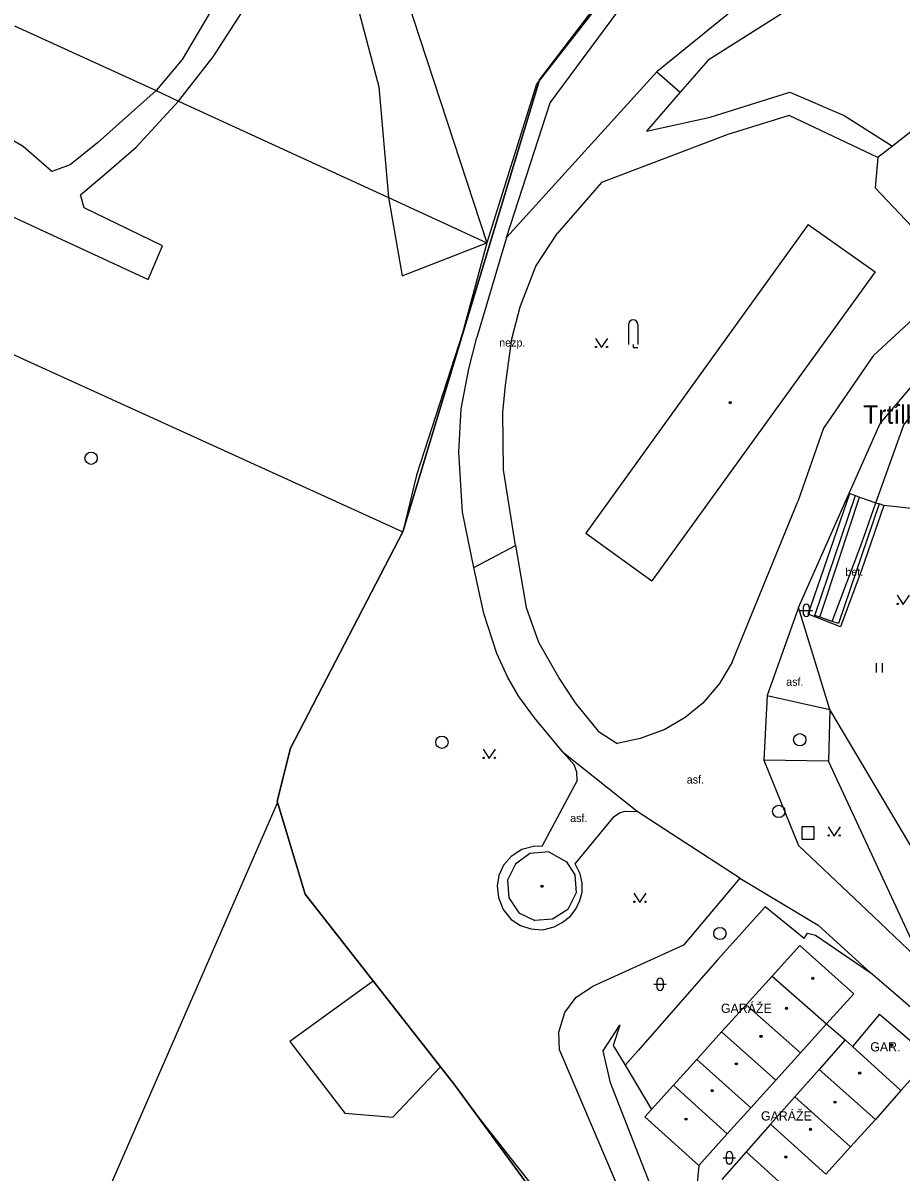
# Model space of a CAD drawing. Extents: x -598233 to -596890, y -1157848 to -1156431.
# Drawn here: x -597625.8 to -597554.5, y -1157373.5 to -1157280.2 of the extents above; entities that cross this region are included whole.
import ezdxf

# ---------------------------------------------------------------- set-up
doc = ezdxf.new("R2010")
doc.units = 0
for name, color, linetype in [('Level 1', 7, 'Continuous'), ('Level 10', 7, 'Continuous'), ('Level 11', 7, 'Continuous'), ('Level 14', 7, 'Continuous'), ('Level 15', 7, 'Continuous'), ('Level 26', 7, 'Continuous'), ('Level 27', 7, 'Continuous'), ('Level 36', 7, 'Continuous'), ('Level 39', 7, 'Continuous'), ('Level 40', 7, 'Continuous'), ('Level 41', 7, 'Continuous'), ('Level 49', 7, 'Continuous'), ('Level 5', 7, 'Continuous'), ('Level 51', 7, 'Continuous'), ('Vrstva 54', 7, 'Continuous'), ('Vrstva 60', 7, 'Continuous')]:
    doc.layers.add(name, color=color, linetype=linetype)

msp = doc.modelspace()

# ---------------------------------------------------------------- linework, layer by layer
at = {"layer": 'Level 1'}
msp.add_lwpolyline([(-597530.02, -1157221.88), (-597553.08, -1157244.43), (-597572.6, -1157270.07), (-597583.83, -1157284.82), (-597594.92, -1157321.55)], dxfattribs=at)
msp.add_lwpolyline([(-597530.02, -1157221.88), (-597553.08, -1157244.43), (-597572.6, -1157270.07), (-597583.83, -1157284.82), (-597594.92, -1157321.55)], dxfattribs=at)
at = {"layer": 'Level 10'}
for points in [[(-597550.6, -1157301.6), (-597556.7199, -1157307.24), (-597560.76, -1157313.12), (-597562.84, -1157319.09)], [(-597562.79, -1157327.69), (-597559.4099, -1157320.06), (-597556.17, -1157312.74), (-597549.44, -1157304.83)], [(-597568.17, -1157332.12), (-597562.84, -1157319.09)], [(-597589.1599, -1157324.45), (-597585.77, -1157322.6599)], [(-597585.77, -1157322.6599), (-597584.9, -1157327.7), (-597583.92, -1157330.5), (-597582.18, -1157333.55), (-597580.94, -1157335.43), (-597579.07, -1157337.74), (-597577.53, -1157338.74)], [(-597581.86, -1157339.51), (-597584.23, -1157336.64), (-597585.51, -1157334.93), (-597586.4099, -1157333.38), (-597587.29, -1157331.44), (-597588.36, -1157328.19), (-597589.1599, -1157324.45)], [(-597562.79, -1157327.69), (-597565.35, -1157334.84)], [(-597568.17, -1157332.12), (-597569.2, -1157333.86), (-597570.55, -1157335.45), (-597572, -1157336.63), (-597573.64, -1157337.59), (-597575.65, -1157338.34), (-597577.53, -1157338.74)], [(-597565.35, -1157334.84), (-597560.25, -1157335.98)], [(-597493.85, -1157407.86), (-597502.808, -1157400.017), (-597505.1, -1157398.01), (-597507.126, -1157396.269), (-597509.7141, -1157394.0451), (-597524.93, -1157380.9699), (-597532.32, -1157374.17), (-597542.94, -1157361.94), (-597549.03, -1157354.86), (-597560.25, -1157335.98)], [(-597575.89, -1157344.26), (-597581.86, -1157339.51)], [(-597565.61, -1157340.09), (-597562.78, -1157347.01), (-597556.74, -1157352.75), (-597552.75, -1157356.54), (-597560.35, -1157340.17)], [(-597560.35, -1157340.17), (-597565.61, -1157340.09)], [(-597572.03, -1157346.77), (-597575.89, -1157344.26)], [(-597567.56, -1157349.68), (-597572.03, -1157346.77)], [(-597567.56, -1157349.68), (-597561.19, -1157353.48), (-597556.9699, -1157357.35)], [(-597543.32, -1157369.24), (-597550.15, -1157363.2), (-597555.46, -1157358.65), (-597556.9699, -1157357.35)]]:
    msp.add_lwpolyline(points, dxfattribs=at)
at = {"layer": 'Level 11'}
for points in [[(-597596.8, -1157271.55), (-597588.1, -1157298.06)], [(-597628.21, -1157295.24), (-597615.61, -1157301.06), (-597614.45, -1157298.31), (-597620.8, -1157295.24), (-597621.12, -1157294.18), (-597619, -1157292.38), (-597616.6, -1157290.3), (-597613.14, -1157286.57), (-597610.32, -1157282.96), (-597607.46, -1157278.52), (-597604.18, -1157273.96), (-597602.91, -1157272.8), (-597601.64, -1157272.27), (-597600.69, -1157273.01), (-597598.47, -1157279.36), (-597596.88, -1157285.39), (-597596.08, -1157294.4), (-597594.97, -1157300.74), (-597588.1, -1157298.06)], [(-597606.09, -1157272.17), (-597606.17, -1157272.77), (-597609.79, -1157277.99), (-597612.86, -1157283.17), (-597614.97, -1157285.71), (-597619.74, -1157289.95), (-597621.96, -1157291.74), (-597623.44, -1157292.27), (-597625.77, -1157290.26), (-597627.57, -1157289.2)], [(-597558, -1157275.54), (-597570.12, -1157283.23), (-597572.39, -1157285.84)], [(-597565.9699, -1157277.38), (-597574.31, -1157284.17)], [(-597574.31, -1157284.17), (-597586.51, -1157297.64)], [(-597574.31, -1157284.17), (-597572.39, -1157285.84)], [(-597575.15, -1157289.01), (-597569.96, -1157287.86), (-597563.5, -1157285.84), (-597559.07, -1157287.73), (-597555.17, -1157290.21)], [(-597572.39, -1157285.84), (-597575.15, -1157289.01)], [(-597543.5, -1157296.55), (-597551.7, -1157287.52), (-597555.17, -1157290.21)], [(-597556.36, -1157291.13), (-597563.56, -1157287.7199), (-597568.52, -1157289.28), (-597578.78, -1157293.17), (-597582.36, -1157297.28)], [(-597555.17, -1157290.21), (-597556.36, -1157291.13)], [(-597556.36, -1157291.13), (-597556.57, -1157293.6), (-597554.09, -1157296.21), (-597551.12, -1157299.34), (-597550.6, -1157301.6)], [(-597586.51, -1157297.64), (-597588.93, -1157305.75)], [(-597585.77, -1157322.6599), (-597586.75, -1157316.52), (-597586.8, -1157311.86), (-597586.58, -1157309.63), (-597586.08, -1157305.88), (-597585.39, -1157303.28), (-597584.12, -1157299.98), (-597582.36, -1157297.28)], [(-597589.1599, -1157324.45), (-597590.08, -1157319.94), (-597590.37, -1157315.08), (-597590.19, -1157311.56), (-597589.58, -1157308.31), (-597588.93, -1157305.75)], [(-597555.87, -1157319.42), (-597557.68, -1157324.6599), (-597559.38, -1157329.25), (-597562.01, -1157328.2199), (-597558.62, -1157318.44), (-597558.1599, -1157318.6)], [(-597561.07, -1157328.48), (-597561.4699, -1157328.35), (-597558.1599, -1157318.6)], [(-597561.07, -1157328.48), (-597559.49, -1157323.73), (-597557.83, -1157318.7199)], [(-597560.06, -1157328.82), (-597557.6599, -1157322.45), (-597556.5, -1157319.19)], [(-597556.25, -1157319.28), (-597559.54, -1157328.99), (-597560.06, -1157328.82)], [(-597558.1599, -1157318.6), (-597557.83, -1157318.7199)], [(-597557.83, -1157318.7199), (-597556.5, -1157319.19)], [(-597556.5, -1157319.19), (-597556.25, -1157319.28)], [(-597555.87, -1157319.42), (-597556.25, -1157319.28)], [(-597550.67, -1157319.9699), (-597555.87, -1157319.42)], [(-597560.25, -1157335.98), (-597562.79, -1157327.69)], [(-597560.06, -1157328.82), (-597561.07, -1157328.48)], [(-597565.35, -1157334.84), (-597565.61, -1157340.09)], [(-597560.25, -1157335.98), (-597560.35, -1157340.17)], [(-597580.77, -1157341.73), (-597580.79, -1157341.07), (-597581.01, -1157340.4699), (-597581.86, -1157339.51)], [(-597580.77, -1157341.73), (-597583.64, -1157347.1)], [(-597577.77, -1157344.68), (-597577.34, -1157344.38), (-597576.89, -1157344.24), (-597575.89, -1157344.26)], [(-597580.94, -1157348.51), (-597577.77, -1157344.68)], [(-597583.64, -1157347.1), (-597584.2, -1157347.07), (-597585.27, -1157347.35), (-597586.12, -1157347.9099), (-597586.76, -1157348.62), (-597587.12, -1157349.45), (-597587.27, -1157350.29), (-597587.17, -1157351.25), (-597586.78, -1157352.23), (-597586.12, -1157353.02), (-597585.37, -1157353.52), (-597584.54, -1157353.8), (-597583.56, -1157353.86), (-597582.63, -1157353.63), (-597581.98, -1157353.28), (-597581.3, -1157352.77), (-597580.85, -1157352.15), (-597580.55, -1157351.48), (-597580.37, -1157350.82), (-597580.37, -1157350.05), (-597580.53, -1157349.32), (-597580.94, -1157348.51)], [(-597567.56, -1157349.68), (-597572.14, -1157355.12), (-597579.53, -1157358.48)], [(-597562.34, -1157354.57), (-597565.5, -1157352.01), (-597569.34, -1157356.28), (-597575.82, -1157363.6599), (-597576.88, -1157364.87)], [(-597562.34, -1157354.57), (-597562.05, -1157354.14), (-597561.4099, -1157354.3), (-597556.9699, -1157357.35)], [(-597597.34, -1157358.03), (-597604.1, -1157362.93), (-597599.64, -1157368.76), (-597595.73, -1157369.09), (-597591.88, -1157365)], [(-597582.19, -1157363.64), (-597582.27, -1157362.18), (-597581.78, -1157360.59), (-597580.85, -1157359.33), (-597579.53, -1157358.48)], [(-597576.13, -1157377.88), (-597570.05, -1157393.07), (-597567.9699, -1157393.92), (-597572.24, -1157381.2), (-597578.07, -1157366.3), (-597578.6599, -1157363.69), (-597577.31, -1157361.61)], [(-597577.31, -1157361.61), (-597577.84, -1157363.28), (-597576.88, -1157364.87)], [(-597560.51, -1157361.5), (-597558.99, -1157362.8)], [(-597582.19, -1157363.64), (-597582.04, -1157364.02), (-597576.13, -1157377.88)], [(-597576.88, -1157364.87), (-597574.73, -1157368.46)], [(-597570.9, -1157373.01), (-597571.24, -1157376.63)]]:
    msp.add_lwpolyline(points, dxfattribs=at)
at = {"layer": 'Level 14'}
msp.add_lwpolyline([(-597556.5, -1157319.19), (-597554.23, -1157312.85), (-597549.52, -1157306.96), (-597540.02, -1157302.81), (-597522.68, -1157295.26), (-597520.92, -1157294.82)], dxfattribs=at)
at = {"layer": 'Level 15'}
msp.add_lwpolyline([(-597554.78, -1157311.1), (-597554.57, -1157311.28)], dxfattribs=at)
at = {"layer": 'Level 26'}
msp.add_lwpolyline([(-597562.51, -1157346.52), (-597561.51, -1157346.52), (-597561.51, -1157345.52), (-597562.51, -1157345.52)], close=True, dxfattribs=at)
at = {"layer": 'Level 27'}
for centre in [(-597620.25, -1157315.57), (-597562.69, -1157338.43), (-597591.75, -1157338.64), (-597564.4, -1157344.25), (-597569.17, -1157354.17)]:
    msp.add_circle(centre, 0.5, dxfattribs=at)
at = {"layer": 'Level 36'}
for p, q in [((-597576.5949, -1157304.705), (-597576.5949, -1157306.33)), ((-597575.8449, -1157304.705), (-597575.8449, -1157306.33)), ((-597562.4159, -1157327.676), (-597562.4159, -1157328.176)), ((-597561.9159, -1157327.676), (-597561.9159, -1157328.176)), ((-597562.6659, -1157327.926), (-597561.6659, -1157327.926)), ((-597556.464, -1157332.973), (-597556.464, -1157332.223)), ((-597555.964, -1157332.973), (-597555.964, -1157332.223)), ((-597574.536, -1157358.296), (-597573.536, -1157358.296)), ((-597574.286, -1157358.046), (-597574.286, -1157358.546)), ((-597573.786, -1157358.046), (-597573.786, -1157358.546)), ((-597568.906, -1157372.386), (-597567.906, -1157372.386)), ((-597568.656, -1157372.136), (-597568.656, -1157372.636)), ((-597568.156, -1157372.136), (-597568.156, -1157372.636))]:
    msp.add_line(p, q, dxfattribs=at)
for points in [[(-597579.29, -1157305.83), (-597578.79, -1157306.58), (-597578.29, -1157305.83)], [(-597576.2199, -1157306.33), (-597576.2199, -1157306.58), (-597575.8449, -1157306.58)], [(-597554.78, -1157326.7), (-597554.28, -1157327.45), (-597553.78, -1157326.7)], [(-597588.4099, -1157339.21), (-597587.9099, -1157339.96), (-597587.4099, -1157339.21)], [(-597560.39, -1157345.51), (-597559.89, -1157346.26), (-597559.39, -1157345.51)], [(-597576.17, -1157350.89), (-597575.67, -1157351.64), (-597575.17, -1157350.89)]]:
    msp.add_lwpolyline(points, dxfattribs=at)
for centre in [(-597579.2402, -1157306.5298), (-597578.3408, -1157306.5298), (-597554.7302, -1157327.3998), (-597588.3601, -1157339.9098), (-597587.4607, -1157339.9098), (-597560.3402, -1157346.2098), (-597559.4408, -1157346.2098), (-597576.1202, -1157351.5898), (-597575.2208, -1157351.5898)]:
    msp.add_circle(centre, 0.05, dxfattribs=at)
for centre, radius, start, end in [((-597576.2202, -1157304.7046), 0.375, 0, 180), ((-597562.1656, -1157327.6763), 0.25, 0, 180), ((-597562.1656, -1157328.1763), 0.25, 180, 0), ((-597574.0357, -1157358.0463), 0.25, 0, 180), ((-597574.0357, -1157358.5463), 0.25, 180, 0), ((-597568.4057, -1157372.1363), 0.25, 0, 180), ((-597568.4057, -1157372.6363), 0.25, 180, 0)]:
    msp.add_arc(centre, radius, start, end, dxfattribs=at)
at = {"layer": 'Level 39'}
for centre, radius in [((-597568.34, -1157311.05), 0.09), ((-597568.34, -1157311.05), 0.0398), ((-597583.63, -1157350.33), 0.09), ((-597583.63, -1157350.33), 0.0398), ((-597561.63, -1157357.81), 0.09), ((-597561.63, -1157357.81), 0.0398), ((-597563.77, -1157360.25), 0.09), ((-597563.77, -1157360.25), 0.0398), ((-597565.83, -1157362.53), 0.09), ((-597565.83, -1157362.53), 0.0398), ((-597555.23, -1157363.23), 0.09), ((-597555.23, -1157363.23), 0.0398), ((-597567.84, -1157364.76), 0.09), ((-597567.84, -1157364.76), 0.0398), ((-597557.82, -1157365.51), 0.09), ((-597557.82, -1157365.51), 0.0398), ((-597569.8, -1157366.94), 0.09), ((-597569.8, -1157366.94), 0.0398), ((-597559.82, -1157367.87), 0.09), ((-597559.82, -1157367.87), 0.0398), ((-597571.92, -1157369.25), 0.09), ((-597571.92, -1157369.25), 0.0398), ((-597561.82, -1157370.08), 0.09), ((-597561.82, -1157370.08), 0.0398), ((-597563.82, -1157372.32), 0.09), ((-597563.82, -1157372.32), 0.0398)]:
    msp.add_circle(centre, radius, dxfattribs=at)
at = {"layer": 'Level 5'}
for points in [[(-597562.01, -1157296.59), (-597580.07, -1157321.65)], [(-597562.01, -1157296.59), (-597556.56, -1157300.44)], [(-597556.56, -1157300.44), (-597574.71, -1157325.53)], [(-597580.07, -1157321.65), (-597574.71, -1157325.53)], [(-597584.6, -1157347.67), (-597585.78, -1157348.53)], [(-597583.08, -1157347.55), (-597584.6, -1157347.67)], [(-597583.08, -1157347.55), (-597581.63, -1157348.35)], [(-597585.78, -1157348.53), (-597586.42, -1157349.83)], [(-597581.63, -1157348.35), (-597580.95, -1157349.4099)], [(-597586.42, -1157349.83), (-597586.32, -1157351.28)], [(-597580.95, -1157349.4099), (-597580.84, -1157350.86)], [(-597580.84, -1157350.86), (-597581.52, -1157352.21)], [(-597586.32, -1157351.28), (-597585.5, -1157352.48)], [(-597585.5, -1157352.48), (-597584.2, -1157353.11)], [(-597582.76, -1157353.01), (-597584.2, -1157353.11)], [(-597581.52, -1157352.21), (-597582.76, -1157353.01)], [(-597562.68, -1157355.15), (-597564.92, -1157357.63)], [(-597562.68, -1157355.15), (-597558.3, -1157359.06)], [(-597564.92, -1157357.63), (-597567.05, -1157359.9699)], [(-597564.92, -1157357.63), (-597560.51, -1157361.5)], [(-597558.3, -1157359.06), (-597560.51, -1157361.5)], [(-597567.05, -1157359.9699), (-597569.04, -1157362.17)], [(-597567.05, -1157359.9699), (-597562.64, -1157363.86)], [(-597556.21, -1157360.73), (-597558.4, -1157363.34)], [(-597556.21, -1157360.73), (-597552.06, -1157364.27)], [(-597569.04, -1157362.17), (-597571.06, -1157364.4)], [(-597569.04, -1157362.17), (-597564.64, -1157366.08)], [(-597560.51, -1157361.5), (-597562.64, -1157363.86)], [(-597558.99, -1157362.8), (-597561.12, -1157365.21)], [(-597558.99, -1157362.8), (-597558.4, -1157363.34)], [(-597562.64, -1157363.86), (-597564.64, -1157366.08)], [(-597558.4, -1157363.34), (-597554.48, -1157366.9099)], [(-597571.06, -1157364.4), (-597572.95, -1157366.49)], [(-597571.06, -1157364.4), (-597566.67, -1157368.33)], [(-597552.06, -1157364.27), (-597554.48, -1157366.9099)], [(-597564.64, -1157366.08), (-597566.67, -1157368.33)], [(-597561.12, -1157365.21), (-597563.09, -1157367.43)], [(-597561.12, -1157365.21), (-597556.55, -1157369.27)], [(-597572.95, -1157366.49), (-597574.73, -1157368.46)], [(-597572.95, -1157366.49), (-597568.58, -1157370.45)], [(-597554.48, -1157366.9099), (-597556.55, -1157369.27)], [(-597563.09, -1157367.43), (-597565.07, -1157369.67)], [(-597563.09, -1157367.43), (-597558.56, -1157371.5)], [(-597574.73, -1157368.46), (-597575.27, -1157369.05)], [(-597566.67, -1157368.33), (-597568.58, -1157370.45)], [(-597575.27, -1157369.05), (-597570.9, -1157373.01)], [(-597565.07, -1157369.67), (-597567.05, -1157371.9099)], [(-597565.07, -1157369.67), (-597560.57, -1157373.73)], [(-597556.55, -1157369.27), (-597558.56, -1157371.5)], [(-597568.58, -1157370.45), (-597570.9, -1157373.01)], [(-597558.56, -1157371.5), (-597560.57, -1157373.73)], [(-597567.05, -1157371.9099), (-597569.03, -1157374.15)], [(-597567.05, -1157371.9099), (-597562.57, -1157375.96)]]:
    msp.add_lwpolyline(points, dxfattribs=at)
at = {"layer": 'Level 51'}
for points in [[(-597571.52, -1157269.08), (-597584.08, -1157285.18)], [(-597571.52, -1157269.08), (-597584.08, -1157285.18)], [(-597582.9699, -1157286.69), (-597570.89, -1157270.38)], [(-597626.47, -1157280.46), (-597614.97, -1157285.71), (-597613.14, -1157286.57), (-597596.08, -1157294.4), (-597588.1, -1157298.06)], [(-597584.08, -1157285.18), (-597588.1, -1157298.06)], [(-597586.51, -1157297.64), (-597582.9699, -1157286.69)], [(-597588.1, -1157298.06), (-597590.08, -1157305.4099)], [(-597590.08, -1157305.4099), (-597593.82, -1157316.93)], [(-597627.57, -1157306.68), (-597594.92, -1157321.55)], [(-597627.57, -1157306.68), (-597594.92, -1157321.55)], [(-597593.82, -1157316.93), (-597594.92, -1157321.55)], [(-597593.82, -1157316.93), (-597594.92, -1157321.55)], [(-597594.92, -1157321.55), (-597604.05, -1157339.11)], [(-597594.92, -1157321.55), (-597604.05, -1157339.11)], [(-597604.05, -1157339.11), (-597605.14, -1157343.41), (-597605.1, -1157343.55)], [(-597604.05, -1157339.11), (-597605.14, -1157343.41), (-597605.1, -1157343.55)], [(-597620.5, -1157378.86), (-597605.1, -1157343.55)], [(-597605.1, -1157343.55), (-597602.86, -1157350.98)], [(-597605.1, -1157343.55), (-597602.86, -1157350.98)], [(-597602.86, -1157350.98), (-597597.34, -1157358.03), (-597591.88, -1157365), (-597590.7, -1157366.5)], [(-597602.86, -1157350.98), (-597597.34, -1157358.03), (-597591.88, -1157365), (-597590.7, -1157366.5)], [(-597590.7, -1157366.5), (-597588.76, -1157369.15), (-597576.34, -1157384.93)], [(-597590.7, -1157366.5), (-597588.76, -1157369.15), (-597576.34, -1157384.93)]]:
    msp.add_lwpolyline(points, dxfattribs=at)
at = {"layer": 'Vrstva 54'}
for p, q in [((-597572.6, -1157270.07), (-597583.83, -1157284.82)), ((-597583.83, -1157284.82), (-597594.92, -1157321.55)), ((-597594.92, -1157321.55), (-597604.05, -1157339.11)), ((-597604.05, -1157339.11), (-597605.14, -1157343.41)), ((-597605.14, -1157343.41), (-597602.86, -1157350.98)), ((-597602.86, -1157350.98), (-597590.7, -1157366.5)), ((-597590.7, -1157366.5), (-597575.19, -1157387.68))]:
    msp.add_line(p, q, dxfattribs=at)
at = {"layer": 'Vrstva 60'}
for points in [[(-597429.64, -1157145.11), (-597450.24, -1157168.12), (-597452.46, -1157170.6), (-597474.26, -1157198.23), (-597496.65, -1157207.84), (-597524.08, -1157216.07), (-597544.75, -1157236.3), (-597553.08, -1157244.43), (-597572.6, -1157270.07), (-597583.83, -1157284.82), (-597594.92, -1157321.55), (-597604.05, -1157339.11), (-597605.14, -1157343.41), (-597602.86, -1157350.98), (-597590.7, -1157366.5), (-597575.19, -1157387.68)], [(-597575.19, -1157387.68), (-597590.7, -1157366.5), (-597602.86, -1157350.98), (-597605.14, -1157343.41), (-597604.05, -1157339.11), (-597594.92, -1157321.55), (-597583.83, -1157284.82), (-597572.6, -1157270.07), (-597553.08, -1157244.43), (-597544.75, -1157236.3), (-597524.08, -1157216.07), (-597496.65, -1157207.84), (-597474.26, -1157198.23), (-597452.46, -1157170.6), (-597450.24, -1157168.12), (-597429.64, -1157145.11)]]:
    msp.add_lwpolyline(points, dxfattribs=at)

# ---------------------------------------------------------------- texts
at = {"layer": 'Level 40'}
for s, p in [('nezp.', (-597587.1, -1157306.5)), ('bet.', (-597558.98, -1157325.13)), ('asf.', (-597563.79, -1157334.05)), ('asf.', (-597571.87, -1157341.99)), ('asf.', (-597581.34, -1157345.12))]:
    msp.add_text(s, height=0.65, dxfattribs=at).set_placement(p)
at = {"layer": 'Level 41'}
for s, p in [('GARÁŽE', (-597569.09, -1157360.62)), ('GAR.', (-597556.96, -1157363.75)), ('GARÁŽE', (-597565.84, -1157369.36))]:
    msp.add_text(s, height=0.75, dxfattribs=at).set_placement(p)
at = {"layer": 'Level 49'}
msp.add_text('Trtílkova', height=1.5, dxfattribs=at).set_placement((-597557.54, -1157312.77))

doc.saveas('drawing.dxf')
